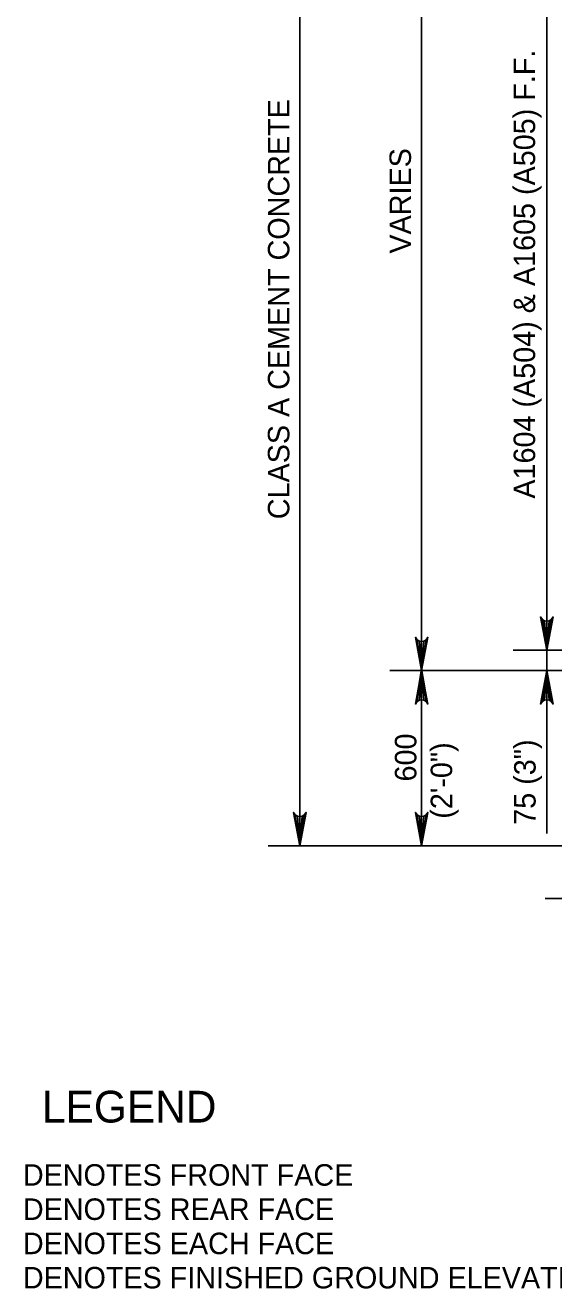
# Model space of a CAD drawing. Extents: x 634540 to 640306, y 296059 to 300275.
# Drawn here: x 638963.7 to 639037.4, y 298134.8 to 298311.1 of the extents above; entities that cross this region are included whole.
import ezdxf

# ---------------------------------------------------------------- set-up
doc = ezdxf.new("R2010")
doc.units = 0
doc.layers.add('3', color=7, linetype='Continuous')
doc.layers.add('4', color=7, linetype='Continuous')

msp = doc.modelspace()

# ---------------------------------------------------------------- linework, layer by layer
at = {"layer": '3'}
for p, q in [((639001.99, 298196.6), (639001.99, 298358.33)), ((639018.99, 298358.33), (639018.99, 298289.69)), ((639036.48, 298347.42), (639036.48, 298223.88)), ((639018.99, 298221.04), (639018.99, 298289.69)), ((639054.14, 298223.88), (639031.77, 298223.88)), ((639036.48, 298223.88), (639036.48, 298198.29)), ((639070.19, 298221.04), (639014.56, 298221.04)), ((639018.99, 298196.6), (639018.99, 298221.04)), ((639044.62, 298221.04), (639032.05, 298221.04)), ((639036.48, 298218.09), (639036.48, 298215.13)), ((639028.06, 298196.6), (638997.56, 298196.6)), ((639082.68, 298189.25), (639036.22, 298189.25))]:
    msp.add_line(p, q, dxfattribs=at)
for points in [[(639036.48, 298223.88), (639035.6, 298228.54), (639035.85, 298228.19), (639036.16, 298228), (639036.48, 298227.95), (639036.79, 298228), (639037.1, 298228.19), (639037.35, 298228.54), (639036.48, 298223.88), (639037.1, 298228.19), (639036.79, 298228), (639036.48, 298223.88), (639036.48, 298227.95), (639036.16, 298228), (639036.48, 298223.88), (639035.85, 298228.19)], [(639018.99, 298221.04), (639018.12, 298225.7), (639018.37, 298225.34), (639018.68, 298225.16), (639018.99, 298225.1), (639019.3, 298225.16), (639019.62, 298225.34), (639019.86, 298225.7), (639018.99, 298221.04), (639019.62, 298225.34), (639019.3, 298225.16), (639018.99, 298221.04), (639018.99, 298225.1), (639018.68, 298225.16), (639018.99, 298221.04), (639018.37, 298225.34)], [(639018.99, 298221.04), (639019.86, 298216.38), (639019.62, 298216.74), (639019.3, 298216.92), (639018.99, 298216.98), (639018.68, 298216.92), (639018.37, 298216.74), (639018.12, 298216.38), (639018.99, 298221.04), (639018.37, 298216.74), (639018.68, 298216.92), (639018.99, 298221.04), (639018.99, 298216.98), (639019.3, 298216.92), (639018.99, 298221.04), (639019.62, 298216.74)], [(639036.48, 298221.04), (639037.35, 298216.38), (639037.1, 298216.74), (639036.79, 298216.92), (639036.48, 298216.98), (639036.16, 298216.92), (639035.85, 298216.74), (639035.6, 298216.38), (639036.48, 298221.04), (639035.85, 298216.74), (639036.16, 298216.92), (639036.48, 298221.04), (639036.48, 298216.98), (639036.79, 298216.92), (639036.48, 298221.04), (639037.1, 298216.74)], [(639001.99, 298196.6), (639001.11, 298201.26), (639001.36, 298200.91), (639001.67, 298200.72), (639001.99, 298200.67), (639002.3, 298200.72), (639002.61, 298200.91), (639002.86, 298201.26), (639001.99, 298196.6), (639002.61, 298200.91), (639002.3, 298200.72), (639001.99, 298196.6), (639001.99, 298200.67), (639001.67, 298200.72), (639001.99, 298196.6), (639001.36, 298200.91)], [(639018.99, 298196.6), (639018.12, 298201.26), (639018.37, 298200.91), (639018.68, 298200.72), (639018.99, 298200.67), (639019.3, 298200.72), (639019.62, 298200.91), (639019.86, 298201.26), (639018.99, 298196.6), (639019.62, 298200.91), (639019.3, 298200.72), (639018.99, 298196.6), (639018.99, 298200.67), (639018.68, 298200.72), (639018.99, 298196.6), (639018.37, 298200.91)]]:
    msp.add_lwpolyline(points, dxfattribs=at)
for points in [[(639035.99, 298226.84), (639036.97, 298226.84), (639036.48, 298223.88)], [(639019.48, 298223.99), (639018.5, 298223.99), (639018.99, 298221.04)], [(639019.48, 298218.35), (639018.5, 298218.35), (639018.99, 298221.3)], [(639035.99, 298218.09), (639036.97, 298218.09), (639036.48, 298221.04)], [(639001.49, 298199.56), (639002.48, 298199.56), (639001.99, 298196.6)], [(639019.48, 298199.56), (639018.5, 298199.56), (639018.99, 298196.6)]]:
    msp.add_lwpolyline(points, close=True, dxfattribs=at)
at = {"layer": '4'}
for p, q in [((639036.48, 298226.84), (639036.48, 298229.79)), ((639011.84, 298196.6), (639070.81, 298196.6))]:
    msp.add_line(p, q, dxfattribs=at)

# ---------------------------------------------------------------- texts
at = {"layer": '3'}
for s, height, p in [('A1604 (A504) & A1605 (A505) F.F.', 3.0001, (639034.84, 298245.04)), ('CLASS A CEMENT CONCRETE', 3.0001, (639000.53, 298242.17)), ('VARIES', 3, (639017.51, 298279.24)), ('600', 3, (639018.26, 298205.57)), ('(2\'-0")', 3, (639023.26, 298200.37)), ('75 (3")', 3, (639034.91, 298199.53))]:
    msp.add_text(s, height=height, rotation=90, dxfattribs=at).set_placement(p)
for s, height, p in [('LEGEND', 4.429, (638965.99, 298157.97)), ('DENOTES FRONT FACE', 3.0001, (638963.32, 298149.16)), ('DENOTES REAR FACE', 3.0001, (638963.32, 298144.38)), ('DENOTES EACH FACE', 3.0001, (638963.32, 298139.6)), ('DENOTES FINISHED GROUND ELEVATION', 3.0001, (638963.32, 298134.82))]:
    msp.add_text(s, height=height, dxfattribs=at).set_placement(p)

doc.saveas('drawing.dxf')
